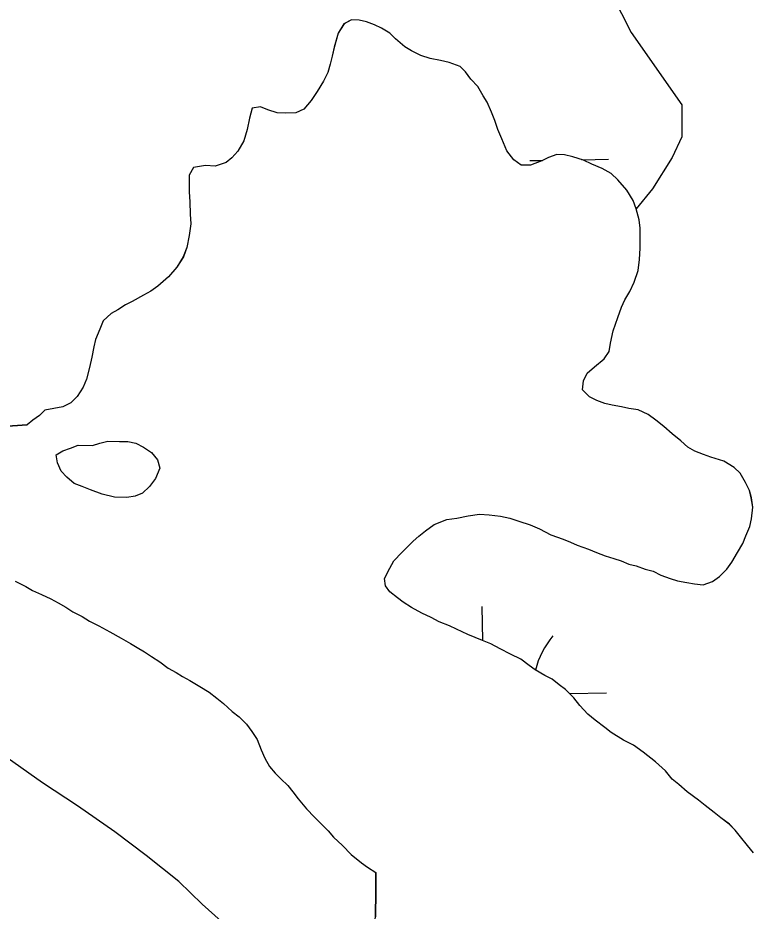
# Model space of a CAD drawing. Extents: x 3892998 to 3931244, y 278583 to 304547.
# Drawn here: x 3910683.6 to 3910983, y 284461.9 to 284825.8 of the extents above; entities that cross this region are included whole.
import ezdxf

# ---------------------------------------------------------------- set-up
doc = ezdxf.new("R2010")
doc.units = 0
doc.layers.add('V-TOPO-SHOR', color=7, linetype='Continuous')
doc.layers.add('V-WETL-SWMP', color=7, linetype='Continuous')

msp = doc.modelspace()

# ---------------------------------------------------------------- linework, layer by layer
at = {"layer": 'V-TOPO-SHOR'}
for points in [[(3910925.48, 284835.38), (3910933.3, 284819.77), (3910953.93, 284790.35), (3910953.93, 284777.34), (3910949.94, 284768.93), (3910941.93, 284756.12), (3910935.33, 284747.94)], [(3910930.74, 284710.9), (3910932.74, 284714.31), (3910934.54, 284718.11), (3910936.14, 284722.91), (3910936.74, 284727.32), (3910936.94, 284731.92), (3910936.94, 284736.13), (3910936.93, 284740.13), (3910936.53, 284743.54), (3910935.33, 284747.94), (3910934.13, 284751.34), (3910931.52, 284755.54), (3910927.92, 284759.74), (3910925.11, 284762.35), (3910921.51, 284764.35), (3910917.3, 284766.15), (3910913.9, 284767.75), (3910909.5, 284769.15), (3910906.09, 284769.95), (3910903.09, 284770.15), (3910899.69, 284768.94), (3910896.88, 284767.54), (3910892.28, 284765.74), (3910888.48, 284765.73), (3910885.47, 284767.93), (3910882.67, 284771.54), (3910880.67, 284776.54), (3910879.06, 284780.34), (3910877.86, 284783.95), (3910876.46, 284787.35), (3910874.65, 284791.35), (3910873.05, 284793.95), (3910870.85, 284797.76), (3910868.04, 284800.76), (3910865.84, 284803.76), (3910863.64, 284805.96), (3910859.23, 284807.56), (3910855.63, 284808.36), (3910851.42, 284809.16), (3910847.62, 284810.36), (3910843.82, 284812.36), (3910841.21, 284813.96), (3910837.41, 284817.16), (3910835, 284819.56), (3910831.6, 284821.56), (3910828.8, 284822.96), (3910825.59, 284824.16), (3910822.59, 284824.76), (3910819.39, 284824.96), (3910816.39, 284823.36), (3910813.98, 284819.55), (3910812.39, 284813.74), (3910811.59, 284810.14), (3910810.79, 284806.94), (3910809.79, 284803.53), (3910807.99, 284799.93), (3910805.39, 284795.73), (3910802.99, 284792.12), (3910799.98, 284788.52), (3910796.78, 284787.11), (3910792.58, 284786.91), (3910789.18, 284787.11), (3910785.37, 284788.31), (3910782.37, 284789.51), (3910778.97, 284788.91), (3910777.97, 284784.9), (3910776.97, 284780.3), (3910775.57, 284775.69), (3910773.17, 284771.49), (3910770.77, 284768.68), (3910768.37, 284766.88), (3910763.96, 284765.28), (3910759.96, 284765.68), (3910755.15, 284764.87), (3910753.35, 284761.67), (3910753.35, 284758.67), (3910753.35, 284754.86), (3910753.56, 284750.86), (3910753.76, 284745.86), (3910753.96, 284741.85), (3910753.36, 284737.05), (3910752.36, 284732.24), (3910750.96, 284728.44), (3910748.36, 284724.23), (3910744.96, 284720.23), (3910740.56, 284716.42), (3910737.76, 284714.42), (3910734.76, 284712.82), (3910730.16, 284710.21), (3910727.35, 284708.81), (3910724.35, 284706.81), (3910721.55, 284705.4), (3910718.35, 284702.4), (3910716.95, 284698.99), (3910715.15, 284694.79), (3910714.55, 284691.79), (3910713.75, 284687.58), (3910712.75, 284683.38), (3910711.55, 284678.58), (3910710.15, 284675.37), (3910707.75, 284671.57)], [(3910406.85, 284724.48), (3910417.26, 284726.29), (3910427.27, 284727.09), (3910433.47, 284727.7), (3910438.48, 284728.9), (3910443.48, 284730.71), (3910447.68, 284732.31), (3910452.29, 284733.31), (3910463.29, 284734.32), (3910470.5, 284733.92), (3910560, 284694.72), (3910599.85, 284677.92), (3910613.46, 284674.73), (3910626.68, 284671.33), (3910638.69, 284667.33), (3910648.5, 284665.13), (3910657.71, 284663.34), (3910666.52, 284661.34), (3910677.53, 284659.34), (3910687.34, 284659.95)], [(3910903.99, 284554.15), (3910901.18, 284556.34), (3910898.18, 284557.95), (3910894.17, 284560.15), (3910891.77, 284561.95), (3910888.37, 284564.55), (3910884.16, 284566.55), (3910879.96, 284568.75), (3910876.15, 284570.75), (3910872.75, 284572.15), (3910866.74, 284574.55), (3910862.14, 284576.75), (3910859.33, 284578.15), (3910855.13, 284579.75), (3910851.93, 284581.55), (3910848.12, 284583.35), (3910843.92, 284585.55), (3910840.51, 284587.75), (3910838.11, 284589.55), (3910835.1, 284591.95), (3910833.3, 284594.35), (3910832.9, 284597.35), (3910835.1, 284601.56), (3910836.7, 284604.56), (3910839.9, 284607.97), (3910844.5, 284612.57), (3910846.91, 284614.58), (3910849.51, 284616.78), (3910853.11, 284619.38), (3910858.31, 284621.39), (3910862.32, 284621.99), (3910866.92, 284622.99), (3910871.52, 284623.59), (3910875.53, 284623.4), (3910880.13, 284622.8), (3910883.94, 284622), (3910887.54, 284620.8), (3910892.15, 284619.2), (3910895.95, 284617.6), (3910900.56, 284615.2), (3910905.56, 284613.4), (3910908.56, 284612.2), (3910911.37, 284611), (3910915.97, 284609.4), (3910919.18, 284608), (3910922.78, 284606.6), (3910926.18, 284605.6), (3910929.19, 284604.6), (3910932.39, 284603.2), (3910935.39, 284602.6), (3910939, 284601.2), (3910942.2, 284600.41), (3910945.41, 284598.8), (3910949.21, 284597.4), (3910952.21, 284596.41), (3910956.02, 284595.81), (3910959.02, 284595.21), (3910962.62, 284594.81), (3910966.43, 284596.21), (3910969.23, 284598.21), (3910972.23, 284601.22), (3910974.23, 284604.02), (3910976.63, 284608.03), (3910978.83, 284611.63), (3910980.03, 284614.84), (3910981.63, 284618.64), (3910982.23, 284621.64), (3910982.83, 284626.45), (3910982.23, 284630.25), (3910981.42, 284633.25), (3910979.82, 284636.45), (3910977.62, 284640.26), (3910975.21, 284642.66), (3910971.01, 284645.26), (3910965.8, 284646.86), (3910962.8, 284647.86), (3910959.2, 284649.26), (3910956.39, 284650.86), (3910953.59, 284653.46), (3910949.98, 284656.26), (3910946.58, 284659.26), (3910943.38, 284661.86), (3910940.17, 284664.26), (3910936.17, 284666.06), (3910932.36, 284666.66), (3910929.36, 284667.26), (3910925.56, 284668.06), (3910922.55, 284668.66), (3910919.35, 284669.86), (3910916.35, 284671.46), (3910913.54, 284674.26), (3910913.94, 284677.86), (3910915.34, 284681.07), (3910918.34, 284683.67), (3910922.34, 284686.88), (3910924.35, 284689.88), (3910924.94, 284693.28), (3910925.94, 284698.29), (3910927.94, 284703.69), (3910929.34, 284707.9), (3910930.74, 284710.9)], [(3910707.75, 284671.57), (3910705.15, 284668.96), (3910701.95, 284667.36), (3910694.54, 284665.96)], [(3910694.54, 284665.96), (3910692.34, 284663.75), (3910689.74, 284661.95), (3910687.34, 284659.95)], [(3910713.96, 284651.55), (3910716.97, 284652.55), (3910720.17, 284653.36), (3910724.97, 284653.16), (3910728.38, 284653.16), (3910731.58, 284652.56), (3910734.78, 284650.96), (3910737.99, 284648.76), (3910740.39, 284645.76), (3910741.4, 284642.35), (3910739.6, 284638.15), (3910737.2, 284634.94), (3910734.39, 284632.14), (3910731.39, 284630.94), (3910727.99, 284630.34), (3910722.98, 284630.54), (3910717.98, 284631.73), (3910713.17, 284633.53), (3910709.77, 284634.93), (3910706.56, 284636.13), (3910703.56, 284638.73), (3910701.16, 284641.14), (3910699.75, 284644.54), (3910699.15, 284647.74), (3910701.96, 284649.34), (3910704.96, 284650.55), (3910708.16, 284651.75), (3910713.96, 284651.55)], [(3910792.33, 284439.99), (3910781.12, 284446.39), (3910768.9, 284455.59), (3910758.69, 284464.8), (3910749.08, 284474), (3910735.86, 284484.6), (3910723.04, 284494.21), (3910707.82, 284504.81), (3910693.61, 284514.22), (3910679.19, 284524.42), (3910661.57, 284537.82), (3910644.54, 284551.23), (3910623.12, 284569.63), (3910610.5, 284580.44), (3910599.48, 284591.04), (3910587.87, 284599.85), (3910574.06, 284608.85), (3910561.84, 284616.25), (3910549.62, 284625.66), (3910537.41, 284632.85), (3910524, 284638.46)], [(3910682.56, 284596.28), (3910686.77, 284594.09), (3910689.57, 284592.48), (3910693.17, 284590.89), (3910696.98, 284589.09), (3910699.98, 284587.49), (3910703.18, 284585.68), (3910705.99, 284583.88), (3910709.79, 284581.89), (3910712.8, 284580.08), (3910716.6, 284578.08), (3910721, 284575.68), (3910725.61, 284573.08), (3910729.41, 284570.88), (3910732.22, 284569.28), (3910735.22, 284567.48), (3910738.03, 284565.68), (3910741.43, 284563.48), (3910744.83, 284560.88), (3910748.04, 284559.08), (3910750.64, 284557.48), (3910753.64, 284555.88), (3910757.65, 284553.48), (3910761.45, 284551.08), (3910764.66, 284548.68), (3910767.26, 284546.48), (3910770.87, 284543.28), (3910773.67, 284541.07), (3910776.67, 284538.07), (3910778.88, 284535.07), (3910781.08, 284531.87), (3910782.69, 284527.67), (3910784.09, 284524.26), (3910786.09, 284520.86), (3910788.29, 284518.06), (3910790.7, 284515.86), (3910793.5, 284513.06), (3910795.5, 284510.46), (3910797.71, 284507.66), (3910801.11, 284503.65), (3910804.32, 284500.25), (3910807.32, 284497.25), (3910809.92, 284494.65), (3910812.13, 284492.04), (3910815.73, 284488.64), (3910819.34, 284485.04), (3910823.54, 284481.64), (3910825.95, 284479.84), (3910829.35, 284477.64)], [(3910983.09, 284485.72), (3910980.69, 284488.72), (3910977.88, 284492.12), (3910975.68, 284494.92), (3910973.28, 284497.32), (3910969.87, 284499.92), (3910967.07, 284502.12), (3910963.46, 284504.92), (3910960.66, 284507.12), (3910956.05, 284510.53), (3910952.65, 284513.53), (3910950.04, 284515.73), (3910947.24, 284519.13), (3910943.24, 284522.73), (3910938.23, 284526.73), (3910934.22, 284529.53), (3910930.22, 284531.54), (3910925.21, 284534.74), (3910922.61, 284536.74), (3910918.6, 284539.74), (3910915.6, 284542.14), (3910912.4, 284545.74), (3910909.99, 284548.74), (3910906.59, 284552.14), (3910903.99, 284554.15)], [(3910792.33, 284439.99), (3910798.74, 284438.39), (3910806.55, 284438.19), (3910813.95, 284439.2), (3910818.96, 284443), (3910822.56, 284446.41), (3910825.76, 284450.21), (3910828.56, 284454.82), (3910829.16, 284459.62), (3910829.35, 284470.03), (3910829.35, 284477.64)]]:
    msp.add_lwpolyline(points, dxfattribs=at)
at = {"layer": 'V-WETL-SWMP'}
for p, q in [((3910819.39, 284824.96), (3910816.38, 284823.36)), ((3910822.59, 284824.76), (3910819.39, 284824.96)), ((3910825.59, 284824.16), (3910822.59, 284824.76)), ((3910828.8, 284822.96), (3910825.59, 284824.16)), ((3910816.38, 284823.36), (3910813.98, 284819.55)), ((3910831.6, 284821.56), (3910828.8, 284822.96)), ((3910835, 284819.56), (3910831.6, 284821.56)), ((3910813.98, 284819.55), (3910812.38, 284813.75)), ((3910837.41, 284817.16), (3910835, 284819.56)), ((3910841.21, 284813.96), (3910837.41, 284817.16)), ((3910812.38, 284813.75), (3910811.59, 284810.14)), ((3910843.81, 284812.36), (3910841.21, 284813.96)), ((3910811.59, 284810.14), (3910810.79, 284806.94)), ((3910847.62, 284810.36), (3910843.81, 284812.36)), ((3910851.42, 284809.16), (3910847.62, 284810.36)), ((3910855.63, 284808.36), (3910851.42, 284809.16)), ((3910810.79, 284806.94), (3910809.79, 284803.53)), ((3910859.23, 284807.56), (3910855.63, 284808.36)), ((3910863.64, 284805.96), (3910859.23, 284807.56)), ((3910865.84, 284803.76), (3910863.64, 284805.96)), ((3910809.79, 284803.53), (3910807.99, 284799.93)), ((3910868.04, 284800.76), (3910865.84, 284803.76)), ((3910807.99, 284799.93), (3910805.39, 284795.73)), ((3910870.85, 284797.76), (3910868.04, 284800.76)), ((3910805.39, 284795.73), (3910802.99, 284792.12)), ((3910873.05, 284793.95), (3910870.85, 284797.76)), ((3910802.99, 284792.12), (3910799.98, 284788.52)), ((3910874.65, 284791.35), (3910873.05, 284793.95)), ((3910876.46, 284787.35), (3910874.65, 284791.35)), ((3910778.96, 284788.91), (3910777.97, 284784.9)), ((3910782.37, 284789.51), (3910778.96, 284788.91)), ((3910785.37, 284788.31), (3910782.37, 284789.51)), ((3910789.18, 284787.11), (3910785.37, 284788.31)), ((3910792.58, 284786.91), (3910789.18, 284787.11)), ((3910796.78, 284787.11), (3910792.58, 284786.91)), ((3910799.98, 284788.52), (3910796.78, 284787.11)), ((3910877.86, 284783.95), (3910876.46, 284787.35)), ((3910777.97, 284784.9), (3910776.97, 284780.3)), ((3910879.06, 284780.34), (3910877.86, 284783.95)), ((3910776.97, 284780.3), (3910775.57, 284775.69)), ((3910880.66, 284776.54), (3910879.06, 284780.34)), ((3910882.67, 284771.54), (3910880.66, 284776.54)), ((3910775.57, 284775.69), (3910773.17, 284771.49)), ((3910773.17, 284771.49), (3910770.77, 284768.69)), ((3910885.47, 284767.94), (3910882.67, 284771.54)), ((3910899.69, 284768.94), (3910896.88, 284767.54)), ((3910903.09, 284770.15), (3910899.69, 284768.94)), ((3910906.09, 284769.95), (3910903.09, 284770.15)), ((3910909.49, 284769.15), (3910906.09, 284769.95)), ((3910913.9, 284767.75), (3910909.49, 284769.15)), ((3910759.96, 284765.68), (3910755.15, 284764.87)), ((3910763.96, 284765.28), (3910759.96, 284765.68)), ((3910768.36, 284766.88), (3910763.96, 284765.28)), ((3910770.77, 284768.69), (3910768.36, 284766.88)), ((3910888.48, 284765.73), (3910885.47, 284767.94)), ((3910892.28, 284765.74), (3910888.48, 284765.73)), ((3910892.08, 284767.6), (3910897.17, 284767.68)), ((3910896.88, 284767.54), (3910892.28, 284765.74)), ((3910913.22, 284767.96), (3910924.08, 284768.15)), ((3910917.3, 284766.15), (3910913.9, 284767.75)), ((3910921.51, 284764.35), (3910917.3, 284766.15)), ((3910755.15, 284764.87), (3910753.35, 284761.67)), ((3910753.35, 284761.67), (3910753.35, 284758.67)), ((3910925.11, 284762.35), (3910921.51, 284764.35)), ((3910927.92, 284759.75), (3910925.11, 284762.35)), ((3910753.35, 284758.67), (3910753.36, 284754.86)), ((3910931.52, 284755.54), (3910927.92, 284759.75)), ((3910753.36, 284754.86), (3910753.56, 284750.86)), ((3910934.13, 284751.34), (3910931.52, 284755.54)), ((3910753.56, 284750.86), (3910753.76, 284745.86)), ((3910935.33, 284747.94), (3910934.13, 284751.34)), ((3910936.53, 284743.54), (3910935.33, 284747.94)), ((3910753.76, 284745.86), (3910753.96, 284741.85)), ((3910936.93, 284740.13), (3910936.53, 284743.54)), ((3910753.96, 284741.85), (3910753.36, 284737.05)), ((3910936.94, 284736.13), (3910936.93, 284740.13)), ((3910753.36, 284737.05), (3910752.36, 284732.24)), ((3910936.94, 284731.92), (3910936.94, 284736.13)), ((3910752.36, 284732.24), (3910750.97, 284728.44)), ((3910936.74, 284727.32), (3910936.94, 284731.92)), ((3910750.97, 284728.44), (3910748.36, 284724.23)), ((3910936.14, 284722.92), (3910936.74, 284727.32)), ((3910748.36, 284724.23), (3910744.96, 284720.23)), ((3910934.54, 284718.11), (3910936.14, 284722.92)), ((3910744.96, 284720.23), (3910740.56, 284716.42)), ((3910932.74, 284714.31), (3910934.54, 284718.11)), ((3910737.76, 284714.42), (3910734.76, 284712.82)), ((3910740.56, 284716.42), (3910737.76, 284714.42)), ((3910930.74, 284710.9), (3910932.74, 284714.31)), ((3910734.76, 284712.82), (3910730.15, 284710.21)), ((3910929.34, 284707.9), (3910930.74, 284710.9)), ((3910727.35, 284708.81), (3910724.35, 284706.81)), ((3910730.15, 284710.21), (3910727.35, 284708.81)), ((3910927.94, 284703.69), (3910929.34, 284707.9)), ((3910721.55, 284705.4), (3910718.35, 284702.4)), ((3910724.35, 284706.81), (3910721.55, 284705.4)), ((3910925.94, 284698.29), (3910927.94, 284703.69)), ((3910718.35, 284702.4), (3910716.95, 284699)), ((3910716.95, 284699), (3910715.15, 284694.79)), ((3910924.94, 284693.28), (3910925.94, 284698.29)), ((3910715.15, 284694.79), (3910714.55, 284691.79)), ((3910924.34, 284689.88), (3910924.94, 284693.28)), ((3910714.55, 284691.79), (3910713.75, 284687.58)), ((3910922.34, 284686.88), (3910924.34, 284689.88)), ((3910713.75, 284687.58), (3910712.75, 284683.38)), ((3910918.34, 284683.67), (3910922.34, 284686.88)), ((3910712.75, 284683.38), (3910711.55, 284678.58)), ((3910915.34, 284681.07), (3910918.34, 284683.67)), ((3910711.55, 284678.58), (3910710.15, 284675.37)), ((3910913.94, 284677.86), (3910915.34, 284681.07)), ((3910710.15, 284675.37), (3910707.75, 284671.57)), ((3910913.54, 284674.26), (3910913.94, 284677.86)), ((3910916.34, 284671.46), (3910913.54, 284674.26)), ((3910707.75, 284671.57), (3910705.15, 284668.96)), ((3910919.35, 284669.86), (3910916.34, 284671.46)), ((3910701.95, 284667.36), (3910694.54, 284665.96)), ((3910705.15, 284668.96), (3910701.95, 284667.36)), ((3910922.55, 284668.66), (3910919.35, 284669.86)), ((3910925.55, 284668.06), (3910922.55, 284668.66)), ((3910929.36, 284667.26), (3910925.55, 284668.06)), ((3910932.36, 284666.66), (3910929.36, 284667.26)), ((3910692.34, 284663.75), (3910689.74, 284661.95)), ((3910694.54, 284665.96), (3910692.34, 284663.75)), ((3910936.17, 284666.06), (3910932.36, 284666.66)), ((3910940.17, 284664.26), (3910936.17, 284666.06)), ((3910943.37, 284661.86), (3910940.17, 284664.26)), ((3910687.34, 284659.95), (3910677.53, 284659.34)), ((3910689.74, 284661.95), (3910687.34, 284659.95)), ((3910946.58, 284659.26), (3910943.37, 284661.86)), ((3910949.98, 284656.26), (3910946.58, 284659.26)), ((3910953.59, 284653.46), (3910949.98, 284656.26)), ((3910956.39, 284650.86), (3910953.59, 284653.46)), ((3910959.19, 284649.26), (3910956.39, 284650.86)), ((3910962.8, 284647.86), (3910959.19, 284649.26)), ((3910965.8, 284646.86), (3910962.8, 284647.86)), ((3910971.01, 284645.26), (3910965.8, 284646.86)), ((3910975.21, 284642.66), (3910971.01, 284645.26)), ((3910977.62, 284640.26), (3910975.21, 284642.66)), ((3910979.82, 284636.45), (3910977.62, 284640.26)), ((3910981.42, 284633.25), (3910979.82, 284636.45)), ((3910982.22, 284630.25), (3910981.42, 284633.25)), ((3910982.83, 284626.45), (3910982.22, 284630.25)), ((3910866.92, 284622.99), (3910871.52, 284623.59)), ((3910871.52, 284623.59), (3910875.53, 284623.4)), ((3910875.53, 284623.4), (3910880.13, 284622.8)), ((3910982.23, 284621.64), (3910982.83, 284626.45)), ((3910853.11, 284619.38), (3910858.31, 284621.39)), ((3910858.31, 284621.39), (3910862.32, 284621.99)), ((3910862.32, 284621.99), (3910866.92, 284622.99)), ((3910880.13, 284622.8), (3910883.94, 284622)), ((3910883.94, 284622), (3910887.54, 284620.8)), ((3910887.54, 284620.8), (3910892.15, 284619.2)), ((3910981.63, 284618.64), (3910982.23, 284621.64)), ((3910846.9, 284614.58), (3910849.51, 284616.78)), ((3910849.51, 284616.78), (3910853.11, 284619.38)), ((3910892.15, 284619.2), (3910895.95, 284617.6)), ((3910895.95, 284617.6), (3910900.55, 284615.2)), ((3910980.03, 284614.83), (3910981.63, 284618.64)), ((3910839.9, 284607.97), (3910844.5, 284612.57)), ((3910844.5, 284612.57), (3910846.9, 284614.58)), ((3910900.55, 284615.2), (3910905.56, 284613.4)), ((3910905.56, 284613.4), (3910908.56, 284612.2)), ((3910978.83, 284611.63), (3910980.03, 284614.83)), ((3910908.56, 284612.2), (3910911.37, 284611)), ((3910911.37, 284611), (3910915.97, 284609.4)), ((3910915.97, 284609.4), (3910919.18, 284608)), ((3910976.63, 284608.03), (3910978.83, 284611.63)), ((3910836.7, 284604.56), (3910839.9, 284607.97)), ((3910919.18, 284608), (3910922.78, 284606.6)), ((3910922.78, 284606.6), (3910926.18, 284605.6)), ((3910926.18, 284605.6), (3910929.19, 284604.6)), ((3910974.23, 284604.02), (3910976.63, 284608.03)), ((3910832.9, 284597.35), (3910835.1, 284601.56)), ((3910835.1, 284601.56), (3910836.7, 284604.56)), ((3910929.19, 284604.6), (3910932.39, 284603.2)), ((3910932.39, 284603.2), (3910935.39, 284602.6)), ((3910935.39, 284602.6), (3910939, 284601.2)), ((3910972.23, 284601.22), (3910974.23, 284604.02)), ((3910939, 284601.2), (3910942.2, 284600.4)), ((3910942.2, 284600.4), (3910945.4, 284598.8)), ((3910945.4, 284598.8), (3910949.21, 284597.4)), ((3910966.42, 284596.21), (3910969.23, 284598.21)), ((3910969.23, 284598.21), (3910972.23, 284601.22)), ((3910833.3, 284594.35), (3910832.9, 284597.35)), ((3910835.1, 284591.95), (3910833.3, 284594.35)), ((3910949.21, 284597.4), (3910952.21, 284596.4)), ((3910952.21, 284596.4), (3910956.01, 284595.81)), ((3910956.01, 284595.81), (3910959.02, 284595.21)), ((3910959.02, 284595.21), (3910962.62, 284594.81)), ((3910962.62, 284594.81), (3910966.42, 284596.21)), ((3910838.11, 284589.55), (3910835.1, 284591.95)), ((3910840.51, 284587.75), (3910838.11, 284589.55)), ((3910843.92, 284585.55), (3910840.51, 284587.75)), ((3910848.12, 284583.35), (3910843.92, 284585.55)), ((3910851.92, 284581.55), (3910848.12, 284583.35)), ((3910872.87, 284572.1), (3910872.63, 284585.99)), ((3910855.13, 284579.75), (3910851.92, 284581.55)), ((3910859.33, 284578.15), (3910855.13, 284579.75)), ((3910862.14, 284576.75), (3910859.33, 284578.15)), ((3910866.74, 284574.55), (3910862.14, 284576.75)), ((3910872.75, 284572.15), (3910866.74, 284574.55)), ((3910876.15, 284570.75), (3910872.75, 284572.15)), ((3910879.96, 284568.75), (3910876.15, 284570.75)), ((3910884.16, 284566.55), (3910879.96, 284568.75)), ((3910888.37, 284564.55), (3910884.16, 284566.55)), ((3910891.77, 284561.95), (3910888.37, 284564.55)), ((3910894.17, 284560.15), (3910891.77, 284561.95)), ((3910898.18, 284557.95), (3910894.17, 284560.15)), ((3910901.18, 284556.35), (3910898.18, 284557.95)), ((3910903.98, 284554.14), (3910901.18, 284556.35)), ((3910906.59, 284552.14), (3910903.98, 284554.14)), ((3910909.99, 284548.74), (3910906.59, 284552.14)), ((3910908.13, 284550.6), (3910923.25, 284550.86)), ((3910912.4, 284545.74), (3910909.99, 284548.74)), ((3910915.6, 284542.14), (3910912.4, 284545.74)), ((3910918.6, 284539.74), (3910915.6, 284542.14)), ((3910922.61, 284536.74), (3910918.6, 284539.74)), ((3910925.21, 284534.74), (3910922.61, 284536.74)), ((3910930.22, 284531.53), (3910925.21, 284534.74)), ((3910934.22, 284529.53), (3910930.22, 284531.53)), ((3910938.23, 284526.73), (3910934.22, 284529.53)), ((3910943.24, 284522.73), (3910938.23, 284526.73)), ((3910947.24, 284519.13), (3910943.24, 284522.73)), ((3910950.04, 284515.73), (3910947.24, 284519.13)), ((3910952.65, 284513.53), (3910950.04, 284515.73)), ((3910956.05, 284510.53), (3910952.65, 284513.53)), ((3910960.66, 284507.13), (3910956.05, 284510.53)), ((3910963.46, 284504.92), (3910960.66, 284507.13)), ((3910967.07, 284502.12), (3910963.46, 284504.92)), ((3910969.87, 284499.92), (3910967.07, 284502.12)), ((3910973.27, 284497.32), (3910969.87, 284499.92)), ((3910975.68, 284494.92), (3910973.27, 284497.32)), ((3910977.88, 284492.12), (3910975.68, 284494.92)), ((3910980.69, 284488.72), (3910977.88, 284492.12)), ((3910983.09, 284485.72), (3910980.69, 284488.72))]:
    msp.add_line(p, q, dxfattribs=at)
for points in [[(3910749.08, 284474), (3910735.86, 284484.6), (3910723.04, 284494.21), (3910707.82, 284504.81), (3910693.61, 284514.21), (3910679.19, 284524.42), (3910661.57, 284537.82), (3910644.54, 284551.23), (3910623.12, 284569.63), (3910610.5, 284580.44), (3910599.49, 284591.04), (3910587.87, 284599.85), (3910574.05, 284608.85), (3910561.84, 284616.25), (3910549.62, 284625.65), (3910537.41, 284632.85), (3910524, 284638.45)], [(3910682.56, 284596.29), (3910686.77, 284594.09), (3910689.57, 284592.48), (3910693.17, 284590.89), (3910696.98, 284589.09), (3910699.98, 284587.48), (3910703.18, 284585.68), (3910705.99, 284583.88), (3910709.79, 284581.88), (3910712.8, 284580.08), (3910716.6, 284578.08), (3910721, 284575.68), (3910725.61, 284573.08), (3910729.42, 284570.88), (3910732.22, 284569.28), (3910735.22, 284567.48), (3910738.03, 284565.68), (3910741.43, 284563.48), (3910744.83, 284560.88), (3910748.04, 284559.08), (3910750.64, 284557.48), (3910753.65, 284555.88), (3910757.65, 284553.48), (3910761.45, 284551.08), (3910764.66, 284548.68), (3910767.26, 284546.48), (3910770.87, 284543.28), (3910773.67, 284541.07), (3910776.67, 284538.07), (3910778.88, 284535.07), (3910781.08, 284531.87), (3910782.68, 284527.67), (3910784.09, 284524.26), (3910786.09, 284520.86), (3910788.29, 284518.06), (3910790.7, 284515.86), (3910793.5, 284513.06), (3910795.5, 284510.46), (3910797.71, 284507.65), (3910801.11, 284503.65), (3910804.32, 284500.25), (3910807.32, 284497.25), (3910809.92, 284494.65), (3910812.13, 284492.04), (3910815.73, 284488.64), (3910819.34, 284485.04), (3910823.54, 284481.64), (3910825.95, 284479.84), (3910829.35, 284477.64), (3910829.35, 284470.03), (3910829.16, 284459.62)], [(3910768.9, 284455.59), (3910758.69, 284464.8), (3910749.08, 284474)]]:
    msp.add_lwpolyline(points, dxfattribs=at)
msp.add_arc((3910928.48, 284551.43), 35.25, 140.2199, 165.8035, dxfattribs=at)

doc.saveas('drawing.dxf')
